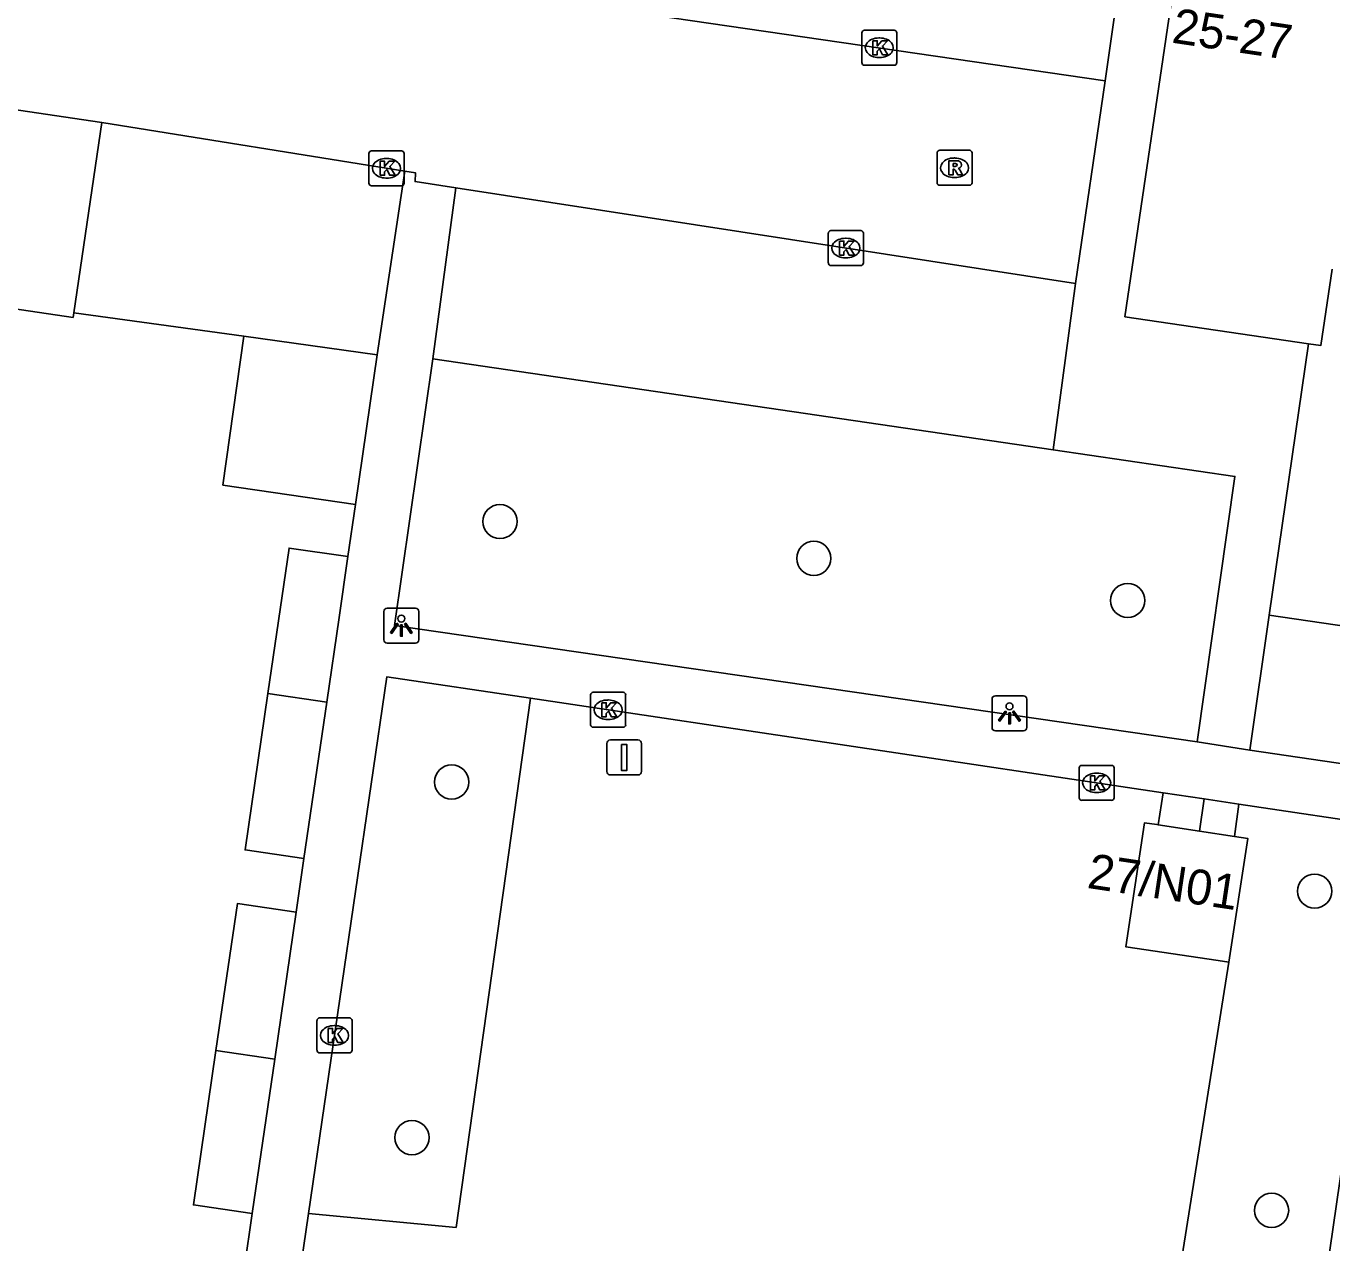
# Model space of a CAD drawing. Extents: x 161087 to 161922, y 382574 to 383873.
# Drawn here: x 161800.64 to 161837.96, y 383353.26 to 383388.05 of the extents above; entities that cross this region are included whole.
import ezdxf

# ---------------------------------------------------------------- set-up
doc = ezdxf.new("R2010")
doc.units = 0
for name, color, linetype in [('IMGEO_Boom', 7, 'Continuous'), ('IMGEO_Groenvoorziening', 7, 'Continuous'), ('IMGEO_Kolk', 7, 'Continuous'), ('IMGEO_Lichtpunt', 7, 'Continuous'), ('IMGEO_Muur', 7, 'Continuous'), ('IMGEO_Pand', 7, 'Continuous'), ('IMGEO_Pand_nummerreeks', 7, 'Continuous'), ('IMGEO_Parkeervlak_open', 7, 'Continuous'), ('IMGEO_Rijbaan_lokaal_open', 7, 'Continuous'), ('IMGEO_Rioolput', 7, 'Continuous'), ('IMGEO_Verkeersbordpaal', 7, 'Continuous'), ('IMGEO_Voetpad_open', 7, 'Continuous')]:
    doc.layers.add(name, color=color, linetype=linetype)

msp = doc.modelspace()

# ---------------------------------------------------------------- linework, layer by layer
at = {"layer": 'IMGEO_Boom'}
for centre in [(161814.18, 383373.887), (161823.152, 383372.835), (161832.124, 383371.631), (161812.8, 383366.438), (161837.467, 383363.32), (161811.666, 383356.273), (161836.237, 383354.191)]:
    msp.add_circle(centre, 0.489, dxfattribs=at)
at = {"layer": 'IMGEO_Groenvoorziening'}
for points in [[(161815.052, 383368.836), (161812.927, 383353.705), (161808.711, 383354.103)], [(161835.177, 383364.883), (161835.297, 383365.807)], [(161837.512, 383350.361), (161833.344, 383350.796), (161835.02, 383361.287)]]:
    msp.add_lwpolyline(points, dxfattribs=at)
at = {"layer": 'IMGEO_Kolk'}
for p, q in [((161824.523, 383387.009), (161824.523, 383387.861)), ((161824.598, 383387.935), (161825.45, 383387.935)), ((161825.011, 383387.715), (161825.036, 383387.715)), ((161825.524, 383387.861), (161825.524, 383387.009)), ((161825.45, 383386.935), (161824.598, 383386.935)), ((161825.034, 383387.155), (161825.009, 383387.155)), ((161810.437, 383383.561), (161810.437, 383384.413)), ((161810.512, 383384.487), (161811.364, 383384.487)), ((161810.925, 383384.267), (161810.95, 383384.267)), ((161811.438, 383384.413), (161811.438, 383383.561)), ((161810.948, 383383.707), (161810.923, 383383.707)), ((161811.364, 383383.487), (161810.512, 383383.487)), ((161823.567, 383381.28), (161823.567, 383382.132)), ((161823.642, 383382.206), (161824.494, 383382.206)), ((161824.568, 383382.132), (161824.568, 383381.28)), ((161824.055, 383381.986), (161824.08, 383381.986)), ((161824.078, 383381.426), (161824.053, 383381.426)), ((161824.494, 383381.206), (161823.642, 383381.206)), ((161816.848, 383369.005), (161817.7, 383369.005)), ((161816.773, 383368.079), (161816.773, 383368.931)), ((161817.261, 383368.785), (161817.286, 383368.785)), ((161817.774, 383368.931), (161817.774, 383368.079)), ((161817.284, 383368.225), (161817.259, 383368.225)), ((161817.7, 383368.005), (161816.848, 383368.005)), ((161830.737, 383365.99), (161830.737, 383366.842)), ((161830.812, 383366.916), (161831.664, 383366.916)), ((161831.225, 383366.696), (161831.25, 383366.696)), ((161831.738, 383366.842), (161831.738, 383365.99)), ((161831.248, 383366.136), (161831.223, 383366.136)), ((161831.664, 383365.916), (161830.812, 383365.916)), ((161808.951, 383358.768), (161808.951, 383359.62)), ((161809.026, 383359.694), (161809.878, 383359.694)), ((161809.952, 383359.62), (161809.952, 383358.768)), ((161809.439, 383359.474), (161809.464, 383359.474)), ((161809.462, 383358.914), (161809.437, 383358.914)), ((161809.878, 383358.694), (161809.026, 383358.694))]:
    msp.add_line(p, q, dxfattribs=at)
for points in [[(161824.523, 383387.009), (161824.523, 383387.861)], [(161824.598, 383387.935), (161825.45, 383387.935)], [(161824.844, 383387.635), (161824.967, 383387.635), (161824.967, 383387.484), (161825.097, 383387.635), (161825.261, 383387.635), (161825.115, 383387.484), (161825.268, 383387.235), (161825.116, 383387.235), (161825.031, 383387.399), (161824.967, 383387.332), (161824.967, 383387.235), (161824.844, 383387.235), (161824.844, 383387.635)], [(161825.524, 383387.861), (161825.524, 383387.009)], [(161825.45, 383386.935), (161824.598, 383386.935)], [(161810.437, 383383.561), (161810.437, 383384.413)], [(161810.512, 383384.487), (161811.364, 383384.487)], [(161811.438, 383384.413), (161811.438, 383383.561)], [(161810.758, 383384.187), (161810.881, 383384.187), (161810.881, 383384.036), (161811.011, 383384.187), (161811.175, 383384.187), (161811.029, 383384.036), (161811.182, 383383.787), (161811.03, 383383.787), (161810.945, 383383.951), (161810.881, 383383.884), (161810.881, 383383.787), (161810.758, 383383.787), (161810.758, 383384.187)], [(161811.364, 383383.487), (161810.512, 383383.487)], [(161823.567, 383381.28), (161823.567, 383382.132)], [(161823.642, 383382.206), (161824.494, 383382.206)], [(161824.568, 383382.132), (161824.568, 383381.28)], [(161823.888, 383381.906), (161824.011, 383381.906), (161824.011, 383381.755), (161824.141, 383381.906), (161824.305, 383381.906), (161824.159, 383381.755), (161824.312, 383381.506), (161824.16, 383381.506), (161824.075, 383381.67), (161824.011, 383381.603), (161824.011, 383381.506), (161823.888, 383381.506), (161823.888, 383381.906)], [(161824.494, 383381.206), (161823.642, 383381.206)], [(161816.848, 383369.005), (161817.7, 383369.005)], [(161816.773, 383368.079), (161816.773, 383368.931)], [(161817.094, 383368.705), (161817.217, 383368.705), (161817.217, 383368.554), (161817.347, 383368.705), (161817.511, 383368.705), (161817.365, 383368.554), (161817.518, 383368.305), (161817.366, 383368.305), (161817.281, 383368.469), (161817.217, 383368.402), (161817.217, 383368.305), (161817.094, 383368.305), (161817.094, 383368.705)], [(161817.774, 383368.931), (161817.774, 383368.079)], [(161817.7, 383368.005), (161816.848, 383368.005)], [(161830.737, 383365.99), (161830.737, 383366.842)], [(161830.812, 383366.916), (161831.664, 383366.916)], [(161831.738, 383366.842), (161831.738, 383365.99)], [(161831.058, 383366.616), (161831.181, 383366.616), (161831.181, 383366.465), (161831.311, 383366.616), (161831.475, 383366.616), (161831.329, 383366.465), (161831.482, 383366.216), (161831.33, 383366.216), (161831.245, 383366.38), (161831.181, 383366.313), (161831.181, 383366.216), (161831.058, 383366.216), (161831.058, 383366.616)], [(161831.664, 383365.916), (161830.812, 383365.916)], [(161808.951, 383358.768), (161808.951, 383359.62)], [(161809.026, 383359.694), (161809.878, 383359.694)], [(161809.952, 383359.62), (161809.952, 383358.768)], [(161809.272, 383359.394), (161809.395, 383359.394), (161809.395, 383359.243), (161809.525, 383359.394), (161809.689, 383359.394), (161809.543, 383359.243), (161809.696, 383358.994), (161809.544, 383358.994), (161809.459, 383359.158), (161809.395, 383359.091), (161809.395, 383358.994), (161809.272, 383358.994), (161809.272, 383359.394)], [(161809.878, 383358.694), (161809.026, 383358.694)]]:
    msp.add_lwpolyline(points, dxfattribs=at)
for centre, start, end in [((161824.6, 383387.859), 91.552, 178.448), ((161824.6, 383387.859), 91.552, 178.448), ((161825.448, 383387.859), 1.552, 88.448), ((161825.448, 383387.859), 1.552, 88.448), ((161824.6, 383387.011), 181.552, 268.448), ((161824.6, 383387.011), 181.552, 268.448), ((161825.448, 383387.011), 271.552, 358.448), ((161825.448, 383387.011), 271.552, 358.448), ((161810.514, 383384.411), 91.552, 178.448), ((161810.514, 383384.411), 91.552, 178.448), ((161811.362, 383384.411), 1.552, 88.448), ((161811.362, 383384.411), 1.552, 88.448), ((161810.514, 383383.563), 181.552, 268.448), ((161810.514, 383383.563), 181.552, 268.448), ((161811.362, 383383.563), 271.552, 358.448), ((161811.362, 383383.563), 271.552, 358.448), ((161823.644, 383382.13), 91.552, 178.448), ((161823.644, 383382.13), 91.552, 178.448), ((161824.492, 383382.13), 1.552, 88.448), ((161824.492, 383382.13), 1.552, 88.448), ((161823.644, 383381.282), 181.552, 268.448), ((161823.644, 383381.282), 181.552, 268.448), ((161824.492, 383381.282), 271.552, 358.448), ((161824.492, 383381.282), 271.552, 358.448), ((161816.85, 383368.929), 91.552, 178.448), ((161816.85, 383368.929), 91.552, 178.448), ((161817.698, 383368.929), 1.552, 88.448), ((161817.698, 383368.929), 1.552, 88.448), ((161816.85, 383368.081), 181.552, 268.448), ((161816.85, 383368.081), 181.552, 268.448), ((161817.698, 383368.081), 271.552, 358.448), ((161817.698, 383368.081), 271.552, 358.448), ((161830.814, 383366.84), 91.552, 178.448), ((161830.814, 383366.84), 91.552, 178.448), ((161831.662, 383366.84), 1.552, 88.448), ((161831.662, 383366.84), 1.552, 88.448), ((161830.814, 383365.992), 181.552, 268.448), ((161830.814, 383365.992), 181.552, 268.448), ((161831.662, 383365.992), 271.552, 358.448), ((161831.662, 383365.992), 271.552, 358.448), ((161809.028, 383359.618), 91.552, 178.448), ((161809.028, 383359.618), 91.552, 178.448), ((161809.876, 383359.618), 1.552, 88.448), ((161809.876, 383359.618), 1.552, 88.448), ((161809.028, 383358.77), 181.552, 268.448), ((161809.028, 383358.77), 181.552, 268.448), ((161809.876, 383358.77), 271.552, 358.448), ((161809.876, 383358.77), 271.552, 358.448)]:
    msp.add_arc(centre, 0.0765, start, end, dxfattribs=at)
for centre, major_axis, ratio, start_param, end_param in [((161825.01, 383387.435), (-0.387, 0.002), 0.722429, 4.712389, 7.853982), ((161825.035, 383387.435), (-0.39, 0.002), 0.717154, 1.570796, 4.712389), ((161810.924, 383383.987), (-0.387, 0.002), 0.722429, 4.712389, 7.853982), ((161810.949, 383383.987), (-0.39, 0.002), 0.717154, 1.570796, 4.712389), ((161824.054, 383381.706), (-0.387, 0.002), 0.722429, 4.712389, 7.853982), ((161824.079, 383381.706), (-0.39, 0.002), 0.717154, 1.570796, 4.712389), ((161817.26, 383368.505), (-0.387, 0.002), 0.722429, 4.712389, 7.853982), ((161817.285, 383368.505), (-0.39, 0.002), 0.717154, 1.570796, 4.712389), ((161831.224, 383366.416), (-0.387, 0.002), 0.722429, 4.712389, 7.853982), ((161831.249, 383366.416), (-0.39, 0.002), 0.717154, 1.570796, 4.712389), ((161809.438, 383359.194), (-0.387, 0.002), 0.722429, 4.712389, 7.853982), ((161809.463, 383359.194), (-0.39, 0.002), 0.717154, 1.570796, 4.712389)]:
    msp.add_ellipse(centre, major_axis=major_axis, ratio=ratio, start_param=start_param, end_param=end_param, dxfattribs=at)
at = {"layer": 'IMGEO_Lichtpunt'}
for p, q in [((161810.863, 383371.314), (161810.863, 383370.507)), ((161810.863, 383371.314), (161810.863, 383370.507)), ((161811.765, 383371.409), (161810.957, 383371.409)), ((161811.765, 383371.409), (161810.957, 383371.409)), ((161811.859, 383370.507), (161811.859, 383371.314)), ((161811.859, 383370.507), (161811.859, 383371.314)), ((161810.957, 383370.413), (161811.765, 383370.413)), ((161810.957, 383370.413), (161811.765, 383370.413)), ((161828.247, 383368.806), (161828.247, 383367.999)), ((161828.247, 383368.806), (161828.247, 383367.999)), ((161829.149, 383368.901), (161828.341, 383368.901)), ((161829.149, 383368.901), (161828.341, 383368.901)), ((161829.243, 383367.999), (161829.243, 383368.806)), ((161829.243, 383367.999), (161829.243, 383368.806)), ((161828.341, 383367.905), (161829.149, 383367.905)), ((161828.341, 383367.905), (161829.149, 383367.905))]:
    msp.add_line(p, q, dxfattribs=at)
for points in [[(161811.237, 383370.978), (161811.276, 383370.95), (161811.088, 383370.688), (161811.05, 383370.715), (161811.237, 383370.978)], [(161811.339, 383370.93), (161811.386, 383370.93), (161811.386, 383370.608), (161811.339, 383370.608), (161811.339, 383370.93)], [(161811.449, 383370.95), (161811.487, 383370.977), (161811.674, 383370.715), (161811.635, 383370.687), (161811.449, 383370.95)], [(161828.621, 383368.47), (161828.66, 383368.442), (161828.472, 383368.18), (161828.434, 383368.207), (161828.621, 383368.47)], [(161828.723, 383368.422), (161828.77, 383368.422), (161828.77, 383368.1), (161828.723, 383368.1), (161828.723, 383368.422)], [(161828.833, 383368.442), (161828.871, 383368.469), (161829.058, 383368.207), (161829.019, 383368.179), (161828.833, 383368.442)]]:
    msp.add_lwpolyline(points, dxfattribs=at)
for centre in [(161811.362, 383371.112), (161828.746, 383368.604)]:
    msp.add_circle(centre, 0.0994, dxfattribs=at)
for centre, start, end in [((161810.957, 383371.314), 90, 180), ((161810.957, 383371.314), 90, 180), ((161811.765, 383371.314), 0, 90), ((161811.765, 383371.314), 0, 90), ((161810.957, 383370.507), 180, 270), ((161810.957, 383370.507), 180, 270), ((161811.765, 383370.507), 270, 0), ((161811.765, 383370.507), 270, 360), ((161828.341, 383368.806), 90, 180), ((161828.341, 383368.806), 90, 180), ((161829.149, 383368.806), 0, 90), ((161829.149, 383368.806), 0, 90), ((161828.341, 383367.999), 180, 270), ((161828.341, 383367.999), 180, 270), ((161829.149, 383367.999), 270, 0), ((161829.149, 383367.999), 270, 360)]:
    msp.add_arc(centre, 0.0946, start, end, dxfattribs=at)
at = {"layer": 'IMGEO_Muur'}
for points in [[(161802.001, 383379.857), (161806.855, 383379.183)], [(161837.289, 383378.969), (161836.17, 383371.215)]]:
    msp.add_lwpolyline(points, dxfattribs=at)
at = {"layer": 'IMGEO_Pand'}
for points in [[(161837.289, 383378.969), (161832.046, 383379.744), (161833.686, 383390.85)], [(161791.721, 383386.932), (161802.803, 383385.298)], [(161802.001, 383379.857), (161802.803, 383385.298)], [(161837.966, 383381.105), (161837.642, 383378.917), (161837.289, 383378.969)], [(161802.001, 383379.857), (161801.981, 383379.723), (161799.986, 383380.017)], [(161810.052, 383374.378), (161806.264, 383374.93), (161806.855, 383379.183)], [(161810.674, 383378.652), (161806.855, 383379.183)], [(161810.674, 383378.652), (161810.052, 383374.378)], [(161807.547, 383368.966), (161808.153, 383373.128), (161809.835, 383372.883)], [(161809.835, 383372.883), (161809.582, 383371.142), (161809.229, 383368.718)], [(161835.612, 383367.355), (161836.17, 383371.215)], [(161836.17, 383371.215), (161840.403, 383370.594), (161839.836, 383366.735)], [(161808.579, 383364.254), (161806.897, 383364.499), (161807.547, 383368.966)], [(161809.229, 383368.718), (161807.547, 383368.966)], [(161809.229, 383368.718), (161808.579, 383364.254)], [(161839.836, 383366.735), (161835.612, 383367.355)], [(161835.02, 383361.287), (161834.715, 383361.333), (161832.071, 383361.729), (161832.608, 383365.277), (161832.962, 383365.223), (161832.998, 383365.217)], [(161834.176, 383365.036), (161832.998, 383365.217)], [(161834.176, 383365.036), (161835.177, 383364.883)], [(161835.177, 383364.883), (161835.56, 383364.824), (161835.02, 383361.287)], [(161806.062, 383358.763), (161806.674, 383362.965), (161808.356, 383362.72)], [(161808.356, 383362.72), (161807.744, 383358.515)], [(161807.101, 383354.101), (161805.419, 383354.346), (161806.062, 383358.763)], [(161806.062, 383358.763), (161807.744, 383358.515)], [(161807.744, 383358.515), (161807.101, 383354.101)]]:
    msp.add_lwpolyline(points, dxfattribs=at)
at = {"layer": 'IMGEO_Parkeervlak_open'}
for points in [[(161806.855, 383379.183), (161802.001, 383379.857)], [(161812.258, 383378.541), (161829.99, 383375.939)]]:
    msp.add_lwpolyline(points, dxfattribs=at)
at = {"layer": 'IMGEO_Rijbaan_lokaal_open'}
for points in [[(161831.482, 383386.492), (161814.24, 383389.006)], [(161831.482, 383386.492), (161830.632, 383380.694)], [(161802.803, 383385.298), (161811.463, 383383.906)], [(161812.923, 383383.426), (161811.754, 383383.606), (161811.765, 383383.86), (161811.463, 383383.906)], [(161812.923, 383383.426), (161830.632, 383380.694)]]:
    msp.add_lwpolyline(points, dxfattribs=at)
at = {"layer": 'IMGEO_Rioolput'}
for p, q in [((161826.675, 383383.576), (161826.675, 383384.428)), ((161826.75, 383384.502), (161827.602, 383384.502)), ((161827.163, 383384.282), (161827.188, 383384.282)), ((161827.676, 383384.428), (161827.676, 383383.576)), ((161827.602, 383383.502), (161826.75, 383383.502)), ((161827.186, 383383.722), (161827.161, 383383.722))]:
    msp.add_line(p, q, dxfattribs=at)
for points in [[(161826.675, 383383.576), (161826.675, 383384.428)], [(161826.75, 383384.502), (161827.602, 383384.502)], [(161827.676, 383384.428), (161827.676, 383383.576)], [(161827.264, 383384.2), (161827.012, 383384.202), (161827.012, 383383.802)], [(161827.012, 383383.802), (161827.136, 383383.802), (161827.136, 383383.964), (161827.147, 383383.964)], [(161827.19, 383384.121), (161827.136, 383384.121), (161827.136, 383384.04)], [(161827.136, 383384.04), (161827.188, 383384.04)], [(161827.194, 383383.935), (161827.265, 383383.802), (161827.405, 383383.802), (161827.34, 383383.928)], [(161827.602, 383383.502), (161826.75, 383383.502)]]:
    msp.add_lwpolyline(points, dxfattribs=at)
for centre, radius, start, end in [((161826.752, 383384.426), 0.0765, 91.552, 178.448), ((161826.752, 383384.426), 0.0765, 91.552, 178.448), ((161827.6, 383384.426), 0.0765, 1.552, 88.448), ((161827.6, 383384.426), 0.0765, 1.552, 88.448), ((161827.146, 383383.911), 0.0533, 26.0293, 88.6989), ((161827.172, 383384.229), 0.19, 274.7715, 282.9687), ((161827.196, 383384.025), 0.0964, 77.0061, 93.1865), ((161827.21, 383384.082), 0.0378, 276.6634, 79.6772), ((161827.263, 383384.09), 0.109, 350.3612, 89.416), ((161827.261, 383384.09), 0.112, 277.5842, 350.9817), ((161827.245, 383383.875), 0.108, 29.5134, 73.7905), ((161826.752, 383383.578), 0.0765, 181.552, 268.448), ((161826.752, 383383.578), 0.0765, 181.552, 268.448), ((161827.6, 383383.578), 0.0765, 271.552, 358.448), ((161827.6, 383383.578), 0.0765, 271.552, 358.448)]:
    msp.add_arc(centre, radius, start, end, dxfattribs=at)
for centre, major_axis, ratio, start_param, end_param in [((161827.162, 383384.002), (-0.387, 0.002), 0.722429, 4.712389, 7.853982), ((161827.187, 383384.002), (-0.39, 0.002), 0.717154, 1.570796, 4.712389)]:
    msp.add_ellipse(centre, major_axis=major_axis, ratio=ratio, start_param=start_param, end_param=end_param, dxfattribs=at)
at = {"layer": 'IMGEO_Verkeersbordpaal'}
for p, q in [((161817.236, 383366.741), (161817.236, 383367.541)), ((161817.236, 383367.541), (161817.236, 383366.741)), ((161817.336, 383367.641), (161818.126, 383367.641)), ((161818.126, 383367.641), (161817.336, 383367.641)), ((161818.226, 383367.541), (161818.226, 383366.741)), ((161818.226, 383366.741), (161818.226, 383367.541)), ((161818.126, 383366.641), (161817.336, 383366.641)), ((161817.336, 383366.641), (161818.126, 383366.641))]:
    msp.add_line(p, q, dxfattribs=at)
msp.add_lwpolyline([(161817.656, 383367.516), (161817.806, 383367.516), (161817.806, 383366.766), (161817.656, 383366.766), (161817.656, 383367.516)], dxfattribs=at)
for centre, start, end in [((161817.336, 383367.541), 90, 180), ((161817.336, 383367.541), 90, 180), ((161818.126, 383367.541), 0, 90), ((161818.126, 383367.541), 360, 90), ((161817.336, 383366.741), 180, 270), ((161817.336, 383366.741), 180, 270), ((161818.126, 383366.741), 270, 0), ((161818.126, 383366.741), 270, 0)]:
    msp.add_arc(centre, 0.1, start, end, dxfattribs=at)
at = {"layer": 'IMGEO_Voetpad_open'}
for points in [[(161814.24, 383389.006), (161814.902, 383393.811), (161832.135, 383391.094), (161831.482, 383386.492)], [(161811.463, 383383.906), (161810.674, 383378.652)], [(161812.258, 383378.541), (161812.923, 383383.426)], [(161830.632, 383380.694), (161829.99, 383375.939)], [(161837.289, 383378.969), (161836.17, 383371.215)], [(161834.112, 383367.585), (161811.167, 383370.912), (161812.258, 383378.541)], [(161829.99, 383375.939), (161835.191, 383375.176), (161834.112, 383367.585)], [(161809.835, 383372.883), (161810.052, 383374.378)], [(161808.711, 383354.103), (161810.948, 383369.45), (161815.052, 383368.836)], [(161815.052, 383368.836), (161833.134, 383366.13)], [(161835.612, 383367.355), (161834.112, 383367.585)], [(161832.998, 383365.217), (161833.134, 383366.13)], [(161833.134, 383366.13), (161834.312, 383365.954)], [(161834.312, 383365.954), (161834.176, 383365.036)], [(161834.312, 383365.954), (161835.297, 383365.807)], [(161835.297, 383365.807), (161839.651, 383365.156), (161837.512, 383350.361)], [(161808.356, 383362.72), (161808.579, 383364.254)], [(161806.879, 383352.577), (161807.101, 383354.101)], [(161813.359, 383347.412), (161807.853, 383348.215), (161808.711, 383354.103)]]:
    msp.add_lwpolyline(points, dxfattribs=at)

# ---------------------------------------------------------------- texts
at = {"layer": 'IMGEO_Pand_nummerreeks'}
for s, rotation, p in [('25-27', 351.5964, (161833.358, 383387.583)), ('27/N01', 351.4801, (161830.938, 383363.415))]:
    msp.add_text(s, height=1, rotation=rotation, dxfattribs=at).set_placement(p)

doc.saveas('drawing.dxf')
